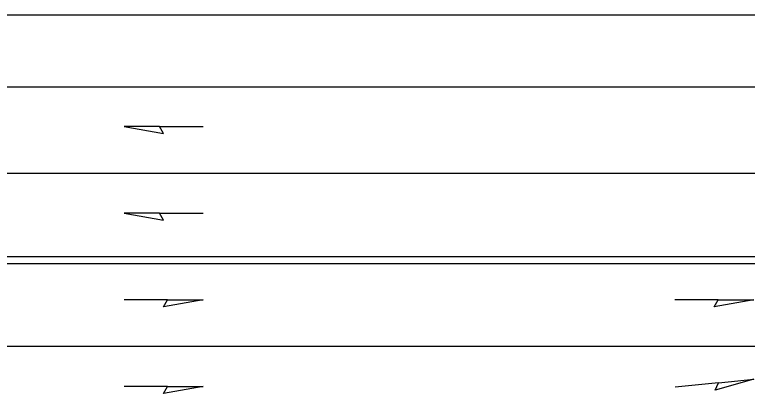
# Model space of a CAD drawing. Extents: x 99999.1 to 100096.1, y 99995 to 100010.7.
# Drawn here: x 100022.749 to 100026.813, y 100005.606 to 100007.706 of the extents above; entities that cross this region are included whole.
import ezdxf

# ---------------------------------------------------------------- set-up
doc = ezdxf.new("R2010")
doc.units = 0
for name, color, linetype in [('RD_ED_ShoulderPavedEdge', 7, 'Continuous'), ('RD_MK_LineDblYellowCenter', 7, 'Continuous'), ('RD_MK_LineEdgeWhite', 7, 'Continuous'), ('RD_MK_LineLane', 7, 'Continuous'), ('TR_WZ_WorkZoneDetails', 7, 'Continuous')]:
    doc.layers.add(name, color=color, linetype=linetype)

msp = doc.modelspace()

# ---------------------------------------------------------------- linework, layer by layer
at = {"layer": 'RD_ED_ShoulderPavedEdge'}
msp.add_line((100020.8283, 100007.7057), (100034.8933, 100007.7057), dxfattribs=at)
at = {"layer": 'RD_MK_LineDblYellowCenter'}
for p, q in [((100020.849, 100006.3657), (100034.914, 100006.3657)), ((100020.8076, 100006.3257), (100034.8726, 100006.3257))]:
    msp.add_line(p, q, dxfattribs=at)
at = {"layer": 'RD_MK_LineEdgeWhite'}
msp.add_line((100020.8283, 100007.3057), (100034.8933, 100007.3057), dxfattribs=at)
at = {"layer": 'RD_MK_LineLane'}
for points in [[(100034.8933, 100006.8257), (100020.8283, 100006.8257)], [(100034.8933, 100005.8657), (100020.8283, 100005.8657)]]:
    msp.add_lwpolyline(points, dxfattribs=at)
at = {"layer": 'TR_WZ_WorkZoneDetails'}
for p, q in [((100023.553, 100007.085), (100023.7941, 100007.085)), ((100023.553, 100006.605), (100023.7941, 100006.605)), ((100023.5976, 100006.125), (100023.3565, 100006.125)), ((100026.6521, 100006.125), (100026.411, 100006.125)), ((100023.5976, 100005.645), (100023.3565, 100005.645)), ((100026.6531, 100005.6655), (100026.4131, 100005.6415))]:
    msp.add_line(p, q, dxfattribs=at)
for points in [[(100023.3565, 100007.085), (100023.5753, 100007.0464), (100023.553, 100007.085)], [(100023.3565, 100006.605), (100023.5753, 100006.5664), (100023.553, 100006.605)], [(100023.7941, 100006.125), (100023.5753, 100006.0864), (100023.5976, 100006.125)], [(100026.8486, 100006.125), (100026.6298, 100006.0864), (100026.6521, 100006.125)], [(100026.8486, 100005.685), (100026.6347, 100005.6249), (100026.6531, 100005.6655)], [(100023.7941, 100005.645), (100023.5753, 100005.6064), (100023.5976, 100005.645)]]:
    msp.add_lwpolyline(points, close=True, dxfattribs=at)

doc.saveas('drawing.dxf')
